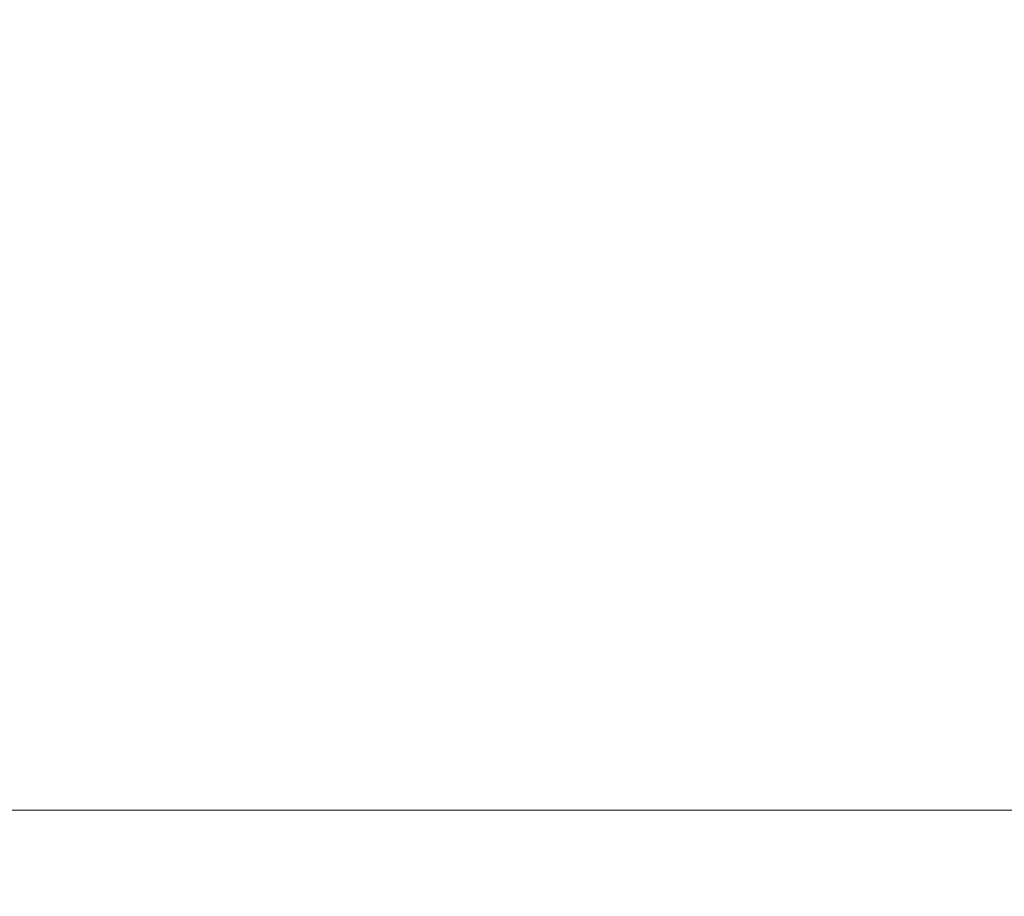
# Model space of a CAD drawing. Header units: millimetres. Extents: x -1970 to 61924, y -58230 to 6847.
# Tile 602 of 656: x 24776 to 25218, y -17119 to -16726. Entities that reach past the tile are written whole.
import ezdxf

# ---------------------------------------------------------------- set-up
doc = ezdxf.new("R2010")
doc.units = ezdxf.units.MM
doc.layers.add('COTAS_P', color=1, linetype='Continuous', lineweight=0)
doc.dimstyles.new('R19_100', dxfattribs={"dimtxt": 250, "dimasz": 150, "dimexe": 150, "dimexo": 80, "dimgap": 100, "dimtad": 1, "dimtih": 1, "dimtoh": 1, "dimdsep": 46, "dimcen": 0.09, "dimadec": 0, "dimazin": 0, "dimtfac": 1, "dimtdec": 4, "dimtofl": 0, "dimtmove": 0, "dimatfit": 3, "dimfxl": 1, "dimtolj": 1, "dimtzin": 0, "dimarcsym": 0})

# ---------------------------------------------------------------- blocks, each defined once
blk = doc.blocks.new('DIM_R26_29')
at = {"layer": 'COTAS_P'}
for p, q in [((24250.07, -17080), (24400.07, -17035)), ((26750.07, -17080), (26600.07, -17035)), ((24250.07, -17980), (24250.07, -17080)), ((24250.07, -17080), (26750.07, -17080)), ((24250.07, -17080), (24400.07, -17125)), ((26750.07, -17080), (26600.07, -17125)), ((26750.07, -17980), (26750.07, -17080))]:
    blk.add_line(p, q, dxfattribs=at)
blk.add_text('2500 P', height=250, dxfattribs=at).set_placement((25500.07, -16980))

msp = doc.modelspace()

# ---------------------------------------------------------------- dimensions: what is measured, and where the dimension line sits
at = {"layer": 'COTAS_P'}
dim = msp.add_aligned_dim(p1=(24250.067, -17980), p2=(26750.067, -17980), distance=900, text='<> P', dimstyle='R19_100', dxfattribs=at)
dim.commit()
dim.dimension.update_dxf_attribs({"geometry": 'DIM_R26_29', "text_midpoint": (25500.067, -17080)})

doc.saveas('drawing.dxf')
